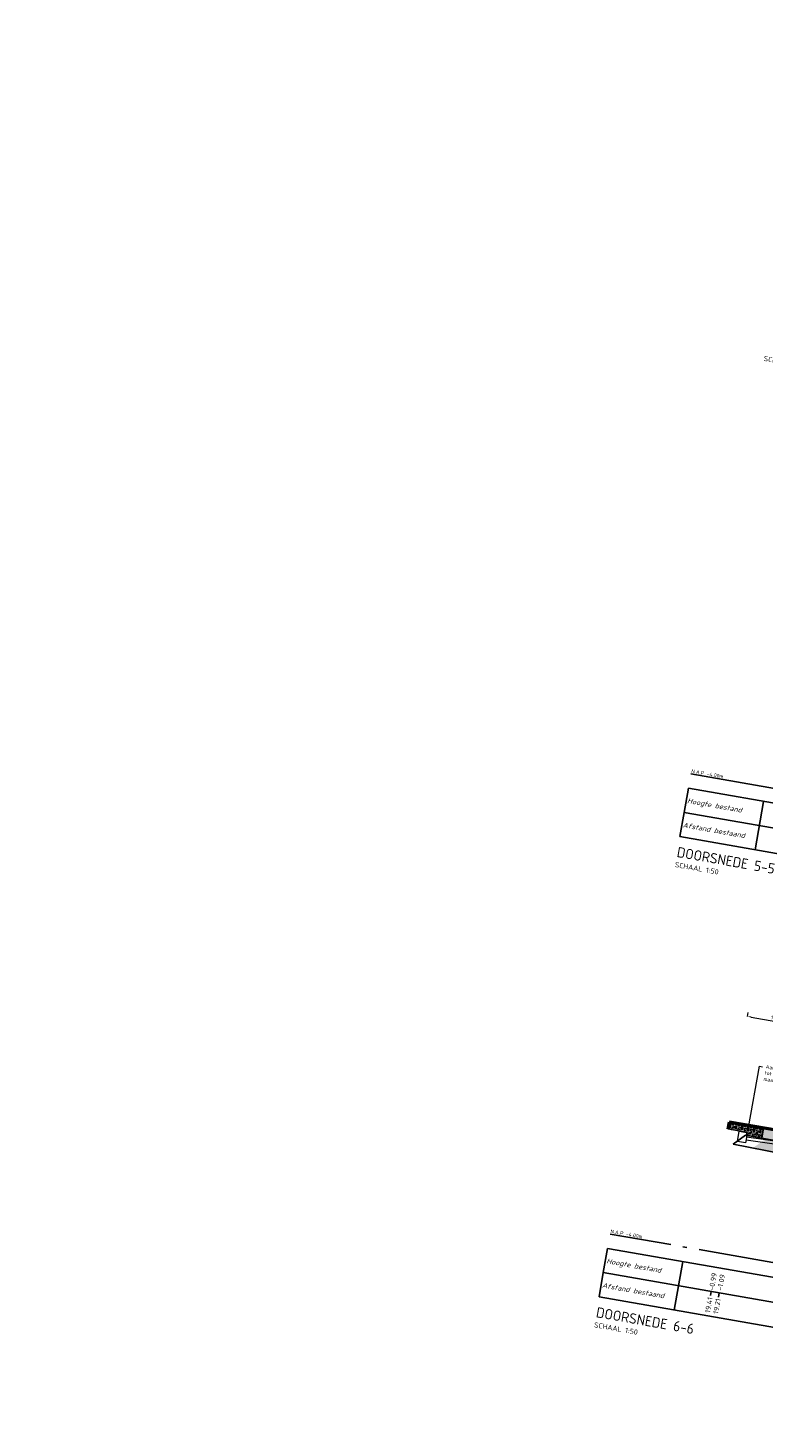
# Model space of a CAD drawing. Header units: metres. Extents: x 2514 to 227642, y 1683 to 852646.
# Tile 393 of 462: x 114333 to 114351, y 426081 to 426115. Entities that reach past the tile are written whole.
import ezdxf
from ezdxf.enums import TextEntityAlignment as Align

# ---------------------------------------------------------------- set-up
doc = ezdxf.new("R2010")
doc.units = ezdxf.units.M
doc.linetypes.add('AL-NAP_LIJN', pattern=[15.25, 12, -1.5, 0.25, -1.5])
doc.linetypes.add('VH-TROTTOIRBAND_180-200', pattern=[20, 10, -2, 2, -2, 2, -2])
doc.layers.get('Defpoints').update_dxf_attribs({"color": 244, "lineweight": 35})
for name, color, linetype, lineweight in [('B-WE-GR-GROENVOORZIENING-GD', 80, 'Continuous', 25), ('B-WE-VH-KANTOPSLUITING_TROTTOIRBAND_180 200-G', 210, 'VH-TROTTOIRBAND_180-200', 18), ('B-WE-VH-VERHARDING_BETONSTRAATSTEEN-GD', 252, 'Continuous', 25), ('N-WE-GR-GROENVOORZIENING-GD', 80, 'Continuous', 50), ('N-WE-GR-GROND-AD-50', 92, 'Continuous', 18), ('N-WE-GW-GROND_GRIND-AD-50', 7, 'Continuous', 18), ('N-WE-VH-KANTOPSLUITING_TROTTOIRBAND-SD', 210, 'Continuous', 25), ('N-WE-VH-M', 7, 'Continuous', 18), ('N-WE-VH-T18', 10, 'Continuous', 18), ('N-WE-VH-VERHARDING_FUNDERING-O', 7, 'Continuous', 18), ('X-XX-AL-NAP-GD', 7, 'AL-NAP_LIJN', 25), ('X-XX-AL-NAP-T18', 10, 'Continuous', 18), ('X-XX-AL-PROFIELBALK-G', 7, 'Continuous', 25), ('X-XX-AL-PROFIELBALK-T25', 7, 'Continuous', 25), ('X-XX-AL-VERWIJZING_DOORSNEDE-T25', 7, 'Continuous', 25), ('X-XX-AL-VERWIJZING_DOORSNEDE-T50', 130, 'Continuous', 50)]:
    doc.layers.add(name, color=color, linetype=linetype, lineweight=lineweight)
doc.layers.add('X-XX-AL-HULPLIJN-G', color=6, linetype='Continuous', lineweight=18, plot=False)
doc.styles.add('NLCS-ISO-M50-T18', font='NLCS-ISO.ttf', dxfattribs={"height": 0.09})
doc.styles.add('NLCS-ISO-M50-T25', font='NLCS-ISO.ttf', dxfattribs={"height": 0.125})
doc.styles.add('NLCS-ISO-M50-T25_CURSIEF', font='NLCS-ISO.ttf', dxfattribs={"oblique": 15, "height": 0.125})
doc.styles.add('NLCS-ISO-M50-T50', font='NLCS-ISO.ttf', dxfattribs={"height": 0.25})
doc.dimstyles.new('NLCS-M50-T18-PIJL_L2_H1', dxfattribs={"dimscale": 0.05, "dimtxt": 2.5, "dimasz": 1.8, "dimexe": 2, "dimexo": 2, "dimgap": 0.7, "dimtad": 1, "dimzin": 0, "dimdsep": 46, "dimtxsty": 'NLCS-ISO-M50-T18', "dimcen": 0, "dimdle": 2, "dimclrd": 256, "dimclre": 256, "dimclrt": 1, "dimadec": 1, "dimazin": 0, "dimtfac": 1, "dimtdec": 3, "dimtofl": 0, "dimtmove": 0, "dimatfit": 3, "dimfxl": 2, "dimfxlon": 1, "dimtfillclr": 256, "dimtolj": 1, "dimtzin": 0, "dimlwd": -1, "dimlwe": -1, "dimarcsym": 0})

# ---------------------------------------------------------------- blocks, each defined once
blk = doc.blocks.new('*D1013')
at = {"layer": 'Defpoints', "color": 0, "transparency": 16777216}
for p in [(114350.56, 426090.915), (114351.892, 426090.681), (114351.892, 426090.681)]:
    blk.add_point(p, dxfattribs=at)
at = {"layer": 'N-WE-VH-M', "transparency": 16777216}
for p, q in [((114350.56, 426090.915), (114350.577, 426091.014)), ((114350.649, 426090.9), (114351.804, 426090.697)), ((114351.892, 426090.681), (114351.875, 426090.583))]:
    blk.add_line(p, q, dxfattribs=at)
for points in [[(114350.651, 426090.914), (114350.646, 426090.885), (114350.56, 426090.915)], [(114351.806, 426090.712), (114351.801, 426090.682), (114351.892, 426090.681)]]:
    blk.add_solid(points, dxfattribs=at)
at = {"layer": 'N-WE-VH-M', "color": 1, "transparency": 16777216, "insert": (114351.24, 426090.877), "char_height": 0.09, "attachment_point": 5, "rotation": 350.05, "style": 'NLCS-ISO-M50-T18'}
blk.add_mtext('\\A1;1.35', dxfattribs=at)
blk = doc.blocks.new('_Dot')
at = {"color": 0, "linetype": 'ByBlock', "lineweight": -2}
blk.add_line((-0.5, 0), (-1, 0), dxfattribs=at)
at = {"color": 0, "linetype": 'ByBlock', "const_width": 0.5}
blk.add_lwpolyline([(-0.25, 0, 1), (0.25, 0, 1)], format="xyb", close=True, dxfattribs=at)

msp = doc.modelspace()

# ---------------------------------------------------------------- hatches: boundary and pattern name
msp.add_hatch(color=8).paths.add_polyline_path([(114351.42, 426087.989), (114351.397, 426087.861), (114350.905, 426087.948), (114350.949, 426088.194), (114351.421, 426088.111)])
at = {"layer": 'N-WE-GR-GROND-AD-50', "ltscale": 0.2}
h = msp.add_hatch(dxfattribs=at)
h.set_pattern_fill('AGR-GROND', color=256, scale=0.03, pattern_type=2)
h.set_pattern_definition([(350.050047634, (0.003884, 0.02216), (0.086831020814, 0.060912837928), [0.075, -0.075]), (350.050047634, (0.00907, 0.05171), (0.086831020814, 0.060912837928), [0.075, -0.075]), (80.050047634, (0.03512, 0.069985), (-0.060912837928, 0.086831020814), [0.075, -0.075]), (80.050047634, (0.064666, 0.0648), (-0.060912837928, 0.086831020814), [0.075, -0.075])])
h.paths.add_polyline_path([(114350.948, 426088.194), (114350.108, 426088.341), (114350.077, 426088.164), (114350.534, 426088.084), (114350.51, 426088.016), (114350.542, 426088.012), (114350.905, 426087.948)])
at = {"layer": 'N-WE-GW-GROND_GRIND-AD-50', "ltscale": 0.1}
h = msp.add_hatch(dxfattribs=at)
h.set_pattern_fill('AVH-FUNDERING_02-SO', color=1, scale=0.2, pattern_type=2)
h.set_pattern_definition([(350.013562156, (0, 0), (0.23165277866, 0.16228675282), [0.025, -0.175]), (80.013562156, (0, 0), (-0.16228675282, 0.23165277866), [0.025, -0.175]), (125.013562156, (0.02462, -0.00434), (-0.196969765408, 0.03468301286), [0.03535534, -0.24748738]), (350.013562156, (0.04413, 0.10646), (0.23165277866, 0.16228675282), [0.025, -0.175]), (35.013562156, (0.05427, 0.09198), (0.03468301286, 0.196969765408), [0.01767766, -0.26516504]), (125.013562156, (0.05427, 0.09198), (-0.196969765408, 0.03468301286), [0.01767766, -0.26516504]), (350.013562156, (0.12666, 0.1427), (0.23165277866, 0.16228675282), [0.03535534, -0.16464466]), (35.013562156, (0.12666, 0.1427), (0.03468301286, 0.196969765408), [0.025, -0.25784272]), (125.013562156, (0.16148, 0.13657), (-0.196969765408, 0.03468301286), [0.025, -0.25784272]), (80.013562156, (0.14409, 0.0254), (-0.16228675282, 0.23165277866), [0.025, -0.175]), (35.013562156, (0.14409, 0.0254), (0.03468301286, 0.196969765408), [0.01767766, -0.26516504]), (125.013562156, (0.15857, 0.03554), (-0.196969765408, 0.03468301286), [0.01767766, -0.26516504]), (350.013562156, (0.0333, 0.0449), (0.23165277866, 0.16228675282), [0.0125, -0.1675]), (350.013562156, (0.1897, 0.06814), (0.23165277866, 0.16228675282), [0.0125, -0.1675]), (80.013562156, (0.13247, 0.1036), (-0.16228675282, 0.23165277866), [0.0125, -0.1675]), (125.013562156, (0.13758, -0.01153), (-0.196969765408, 0.03468301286), [0.01767766, -0.26516504]), (125.013562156, (0.07525, 0.13906), (-0.196969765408, 0.03468301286), [0.01767766, -0.26516504]), (35.013562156, (0.10371, 0.04837), (0.03468301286, 0.196969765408), [0.01767766, -0.26516504]), (80.013562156, (0.07204, 0.0127), (-0.16228675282, 0.23165277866), [0.003125, -0.196875]), (80.013562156, (0.0959, 0.09417), (-0.16228675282, 0.23165277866), [0.003125, -0.196875]), (80.013562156, (0.1942, 0.11177), (-0.16228675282, 0.23165277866), [0.003125, -0.196875]), (80.013562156, (0.17885, 0.00658), (-0.16228675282, 0.23165277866), [0.003125, -0.196875])])
edge = h.paths.add_edge_path()
edge.add_arc((114336.82, 425950.127), 149.551, 78.89937, 81.19785, ccw=False)
edge.add_line((114365.614, 426096.88), (114365.562, 426096.584))
edge.add_line((114365.562, 426096.584), (114365.559, 426096.584))
edge.add_arc((99024.874, 338678.941), 88753.484, 80.04666692, 80.05053573)
edge.add_line((114359.656, 426097.62), (114359.653, 426097.621))
edge.add_line((114359.653, 426097.621), (114359.705, 426097.916))
h = msp.add_hatch(dxfattribs=at)
h.set_pattern_fill('AGW-GROND_GRIND-SO', color=1, scale=0.05, pattern_type=2)
h.set_pattern_definition([(350.01356216, (0.20564, 0.01456), (0.57913194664, 0.40571688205), [0.025, -0.15, 0.025, -0.3]), (350.01356216, (0.4562, -0.00417), (0.57913194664, 0.40571688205), [0.025, -0.475]), (350.01356216, (0.19403, 0.09276), (0.57913194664, 0.40571688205), [0.05, -0.45]), (350.01356216, (0.3461, 0.09137), (0.57913194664, 0.40571688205), [0.025, -0.475]), (350.01356216, (0.12883, 0.155), (0.57913194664, 0.40571688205), [0.025, -0.475]), (350.01356216, (0.33447, 0.16957), (0.57913194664, 0.40571688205), [0.05, -0.45]), (350.01356216, (0.16646, 0.22454), (0.57913194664, 0.40571688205), [0.05, -0.175, 0.025, -0.25]), (350.01356216, (0.17513, 0.2738), (0.57913194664, 0.40571688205), [0.05, -0.275, 0.05, -0.125]), (350.01356216, (0.3272, 0.2724), (0.57913194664, 0.40571688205), [0.025, -0.475]), (350.01356216, (0.3402, 0.34625), (0.57913194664, 0.40571688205), [0.025, -0.475]), (350.01356216, (0.0737, 0.41856), (0.57913194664, 0.40571688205), [0.025, -0.475]), (350.01356216, (0.20114, 0.4215), (0.57913194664, 0.40571688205), [0.025, -0.175, 0.05, -0.25]), (80.01356216, (0.0709, 0.11444), (-0.40571688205, 0.57913194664), [0.025, -0.225, 0.025, -0.225]), (80.01356216, (0.10855, 0.18396), (-0.40571688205, 0.57913194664), [0.025, -0.475]), (80.01356216, (0.18086, 0.45046), (-0.40571688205, 0.57913194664), [0.025, -0.475]), (80.01356216, (0.17513, 0.2738), (-0.40571688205, 0.57913194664), [0.05, -0.45]), (80.01356216, (0.16073, 0.04785), (-0.40571688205, 0.57913194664), [0.025, -0.475]), (80.01356216, (0.2547, 0.43746), (-0.40571688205, 0.57913194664), [0.025, -0.475]), (80.01356216, (0.25333, 0.2854), (-0.40571688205, 0.57913194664), [0.025, -0.475]), (80.01356216, (0.3012, 0.12466), (-0.40571688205, 0.57913194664), [0.025, -0.475]), (80.01356216, (0.37783, 0.4158), (-0.40571688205, 0.57913194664), [0.025, -0.475]), (80.01356216, (0.38077, 0.28834), (-0.40571688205, 0.57913194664), [0.025, -0.475]), (80.01356216, (0.38805, 0.1855), (-0.40571688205, 0.57913194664), [0.05, -0.45]), (80.01356216, (0.39967, 0.1073), (-0.40571688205, 0.57913194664), [0.025, -0.475]), (80.01356216, (0.44163, 0.20147), (-0.40571688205, 0.57913194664), [0.025, -0.475]), (80.01356216, (0.41856, -0.0737), (-0.40571688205, 0.57913194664), [0.025, -0.3, 0.05, -0.125]), (35.01356216, (0.05202, 0.29545), (0.08670753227, 0.49242441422), [0.03535, -0.176775, 0.03535, -0.247485, 0.03535, -0.17679678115]), (35.01356216, (0.16507, 0.07247), (0.08670753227, 0.49242441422), [0.03535, -0.247485, 0.03535, -0.0707, 0.03535, -0.28287178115]), (35.01356216, (0.04196, 0.09415), (0.0867075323, 0.49242441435), [0.035355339, -0.4596195, 0.0707105, -0.141421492]), (35.01356216, (0.20703, 0.16662), (0.0867075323, 0.49242441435), [0.035355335, -0.14142135, 0.035355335, -0.49497476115]), (35.01356216, (0.22437, 0.2651), (0.0867075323, 0.49242441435), [0.035355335, -0.67175144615]), (35.01356216, (0.3055, 0.14928), (0.0867075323, 0.49242441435), [0.035355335, -0.67175144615]), (35.01356216, (0.41267, 0.18118), (0.0867075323, 0.49242441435), [0.035355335, -0.67175144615]), (35.01356216, (0.29545, -0.05202), (0.0867075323, 0.49242441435), [0.035355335, -0.67175144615]), (125.01356216, (0.17235, -0.03035), (-0.49242441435, 0.0867075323), [0.035355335, -0.67175144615]), (125.01356216, (0.4229, -0.04908), (-0.49242441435, 0.0867075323), [0.0353553, -0.49497475, 0.0353553, -0.14142143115]), (125.01356216, (0.3272, 0.2724), (-0.49242441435, 0.0867075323), [0.035355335, -0.67175144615]), (125.01356216, (0.20114, 0.4215), (-0.49242441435, 0.0867075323), [0.035355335, -0.67175144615]), (125.01356216, (0.4562, -0.00417), (-0.49242441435, 0.0867075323), [0.035355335, -0.67175144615]), (125.01356216, (0.26355, 0.05513), (-0.49242441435, 0.0867075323), [0.035355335, -0.67175144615]), (125.01356216, (0.25767, 0.31), (-0.49242441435, 0.0867075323), [0.035355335, -0.67175144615]), (125.01356216, (0.4952, 0.21742), (-0.49242441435, 0.0867075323), [0.035355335, -0.67175144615]), (125.01356216, (0.404, 0.13194), (-0.49242441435, 0.0867075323), [0.035355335, -0.67175144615]), (125.01356216, (0.236, 0.1869), (-0.49242441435, 0.0867075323), [0.035355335, -0.67175144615]), (125.01356216, (0.12883, 0.155), (-0.49242441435, 0.0867075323), [0.035355, -0.35355339, 0.035355, -0.28284339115]), (125.01356216, (0.44596, 0.2261), (-0.49242441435, 0.0867075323), [0.0353553, -0.0707106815, 0.0353553, -0.5656855]), (16.578613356, (0.32441, -0.03174), (0.49242441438, -0.0867075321), [0.0559, -0.2795, 0.0559, -0.7267339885]), (16.578613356, (0.4692, 0.0697), (0.49242441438, -0.0867075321), [0.0559, -0.5031, 0.0559, -0.503133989]), (16.578613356, (0.4808, -0.0085), (0.49242441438, -0.0867075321), [0.055901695, -1.06213229]), (16.578613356, (0.11288, 0.20858), (0.49242441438, -0.0867075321), [0.055901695, -1.06213229]), (16.578613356, (0.1838, 0.32302), (0.49242441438, -0.0867075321), [0.055901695, -1.06213229]), (16.578613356, (0.09848, -0.01734), (0.49242441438, -0.0867075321), [0.055901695, -1.06213229]), (53.448510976, (0.3069, 0.30134), (0.08670753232, 0.49242441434), [0.055901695, -1.06213229]), (53.448510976, (0.23026, 0.01022), (0.08670753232, 0.49242441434), [0.055901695, -1.06213229]), (53.448510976, (0.4359, 0.02478), (0.08670753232, 0.49242441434), [0.055901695, -1.06213229]), (53.448510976, (0.08098, 0.31574), (0.08670753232, 0.49242441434), [0.055901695, -1.06213229]), (143.448510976, (0.34609, 0.09137), (-0.49242441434, 0.08670753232), [0.055901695, -1.06213229]), (143.448510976, (0.20564, 0.01456), (-0.49242441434, 0.08670753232), [0.055901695, -1.06213229]), (143.448510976, (0.07525, 0.13906), (-0.49242441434, 0.08670753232), [0.055901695, -1.06213229])])
h.paths.add_polyline_path([(114353.313, 426087.19), (114353.365, 426087.486), (114351.401, 426087.881), (114351.398, 426087.861), (114351.25, 426087.887), (114351.004, 426087.93), (114350.699, 426087.716)])
h.paths.add_polyline_path([(114366.856, 426084.814), (114366.907, 426085.11), (114362.056, 426086.113), (114357.3, 426086.795), (114357.248, 426086.5), (114362.004, 426085.818)])
h.paths.add_polyline_path([(114384.387, 426082.044), (114384.335, 426081.748), (114389.744, 426080.972), (114389.533, 426081.273), (114389.287, 426081.316), (114389.139, 426081.342), (114389.142, 426081.362)])
h.paths.add_polyline_path([(114380.399, 426082.438), (114380.451, 426082.734), (114375.648, 426083.729), (114370.843, 426084.419), (114370.792, 426084.124), (114375.597, 426083.433)])

# ---------------------------------------------------------------- linework, layer by layer
at = {"layer": 'B-WE-GR-GROENVOORZIENING-GD', "color": 251, "lineweight": 5, "ltscale": 0.2, "flags": 128}
msp.add_lwpolyline([(114350.357, 426088.115), (114350.077, 426088.164)], dxfattribs=at)
at = {"layer": 'B-WE-VH-KANTOPSLUITING_TROTTOIRBAND_180 200-G', "color": 251, "lineweight": 5, "flags": 128}
msp.add_lwpolyline([(114350.533, 426087.962), (114350.51, 426087.834), (114350.313, 426087.869), (114350.357, 426088.115), (114350.534, 426088.084)], close=True, dxfattribs=at)
at = {"layer": 'B-WE-VH-VERHARDING_BETONSTRAATSTEEN-GD', "color": 251, "lineweight": 5, "ltscale": 0.2, "flags": 128}
msp.add_lwpolyline([(114350.525, 426087.903), (114353.586, 426087.467), (114356.624, 426086.853), (114361.009, 426086.084)], dxfattribs=at)
msp.add_lwpolyline([(114350.536, 426087.982), (114353.6, 426087.546), (114356.634, 426086.933, 0.200242), (114356.929, 426086.881), (114361.023, 426086.163)], format="xyb", dxfattribs=at)
at = {"layer": 'N-WE-GR-GROENVOORZIENING-GD', "color": 1, "ltscale": 0.2, "flags": 128}
for points in [[(114350.108, 426088.341), (114350.077, 426088.164)], [(114351.293, 426088.133), (114350.108, 426088.341)]]:
    msp.add_lwpolyline(points, dxfattribs=at)
at = {"layer": 'N-WE-VH-KANTOPSLUITING_TROTTOIRBAND-SD', "color": 1, "flags": 128}
msp.add_lwpolyline([(114351.42, 426087.989), (114351.397, 426087.861), (114350.905, 426087.948), (114350.949, 426088.194), (114351.421, 426088.111)], close=True, dxfattribs=at)
at = {"layer": 'N-WE-VH-M'}
for p, q in [((114350.585, 426088.208), (114350.847, 426089.702)), ((114350.847, 426089.702), (114350.924, 426089.688))]:
    msp.add_line(p, q, dxfattribs=at)
at = {"layer": 'N-WE-VH-VERHARDING_FUNDERING-O', "color": 1, "lineweight": 5, "ltscale": 0.2, "flags": 128}
msp.add_lwpolyline([(114384.331, 426081.749), (114389.744, 426080.972), (114389.533, 426081.273), (114389.139, 426081.342), (114389.142, 426081.362), (114384.387, 426082.044, 0.005081), (114380.451, 426082.734), (114375.648, 426083.729), (114370.843, 426084.419, 0.00508), (114366.907, 426085.11), (114362.056, 426086.113), (114357.3, 426086.795, 0.005076), (114353.365, 426087.486), (114351.401, 426087.881), (114351.398, 426087.861), (114350.511, 426088.017), (114350.206, 426087.803), (114353.318, 426087.189, -0.000033), (114357.244, 426086.5), (114362.004, 426085.818), (114366.86, 426084.813, -0.000034), (114370.787, 426084.124), (114375.597, 426083.433), (114380.403, 426082.437, 0)], format="xyb", dxfattribs=at)
at = {"layer": 'X-XX-AL-HULPLIJN-G', "color": 1, "ltscale": 0.2, "flags": 128}
msp.add_lwpolyline([(114389.287, 426081.316), (114389.533, 426081.273), (114389.744, 426080.972), (114384.331, 426081.749, 0.000045), (114380.403, 426082.437), (114375.597, 426083.433), (114370.787, 426084.124, 0.000034), (114366.86, 426084.813), (114362.004, 426085.818), (114357.244, 426086.5, 0.000033), (114353.318, 426087.189), (114350.206, 426087.803), (114350.511, 426088.017), (114351.25, 426087.887)], format="xyb", dxfattribs=at)
at = {"layer": 'X-XX-AL-NAP-GD', "ltscale": 0.2, "flags": 128}
for points in [[(114349.177, 426096.829), (114410.248, 426086.116)], [(114394.487, 426077.317), (114347.209, 426085.611)]]:
    msp.add_lwpolyline(points, dxfattribs=at)
at = {"layer": 'X-XX-AL-PROFIELBALK-G'}
for p, q in [((114349.116, 426096.478), (114349.012, 426095.888)), ((114350.741, 426094.975), (114350.948, 426096.157)), ((114349.012, 426095.888), (114348.909, 426095.297)), ((114347.148, 426085.261), (114347.044, 426084.67)), ((114348.773, 426083.757), (114348.98, 426084.939)), ((114347.044, 426084.67), (114346.941, 426084.079)), ((114349.654, 426084.11), (114349.671, 426084.209)), ((114349.851, 426084.076), (114349.868, 426084.174))]:
    msp.add_line(p, q, dxfattribs=at)
at = {"layer": 'X-XX-AL-PROFIELBALK-G', "ltscale": 0.05}
for p, q in [((114349.116, 426096.478), (114410.803, 426085.657)), ((114349.012, 426095.888), (114410.7, 426085.066)), ((114348.909, 426095.297), (114410.596, 426084.475)), ((114347.148, 426085.261), (114394.426, 426076.967)), ((114347.044, 426084.67), (114394.322, 426076.376)), ((114346.941, 426084.079), (114394.219, 426075.785))]:
    msp.add_line(p, q, dxfattribs=at)

# ---------------------------------------------------------------- block references
at = {"layer": 'N-WE-VH-M', "xscale": 0.04999999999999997, "yscale": 0.04999999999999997, "zscale": 0.04999999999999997, "rotation": 260.0500476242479}
msp.add_blockref('_Dot', (114350.587, 426088.22), dxfattribs=at)

# ---------------------------------------------------------------- texts
at = {"layer": 'N-WE-VH-T18', "ltscale": 0.2, "insert": (114351.01, 426089.736), "char_height": 0.09, "width": 0.98293, "attachment_point": 1, "rotation": 350.05, "style": 'NLCS-ISO-M50-T18'}
msp.add_mtext('Aanvullen grond tot bestaand maaiveld', dxfattribs=at)
at = {"layer": 'X-XX-AL-NAP-T18', "ltscale": 0.2, "style": 'NLCS-ISO-M50-T18'}
for p in [(114349.182, 426096.854), (114347.214, 426085.636)]:
    msp.add_text('N.A.P -4,00m', height=0.09, rotation=350.05, dxfattribs=at).set_placement(p)
at = {"layer": 'X-XX-AL-PROFIELBALK-T25', "style": 'NLCS-ISO-M50-T25_CURSIEF', "oblique": 15}
for s, p in [('Hoogte bestand', (114349.758, 426096.061)), ('Afstand bestaand', (114349.741, 426095.455)), ('Hoogte bestand', (114347.79, 426084.843)), ('Afstand bestaand', (114347.773, 426084.237))]:
    msp.add_text(s, height=0.125, rotation=350.05, dxfattribs=at).set_placement(p, align=Align.MIDDLE_CENTER)
at = {"layer": 'X-XX-AL-PROFIELBALK-T25', "style": 'NLCS-ISO-M50-T25'}
for s, p in [('-0.99', (114349.751, 426084.664)), ('-1.09', (114349.948, 426084.629)), ('19.41', (114349.648, 426084.073)), ('19.21', (114349.845, 426084.038))]:
    msp.add_text(s, height=0.125, rotation=80.05, dxfattribs=at).set_placement(p, align=Align.MIDDLE_RIGHT)
at = {"layer": 'X-XX-AL-VERWIJZING_DOORSNEDE-T25', "style": 'NLCS-ISO-M50-T25'}
for p in [(114350.943, 426106.896), (114348.779, 426094.558), (114346.811, 426083.34)]:
    msp.add_text('SCHAAL 1:50', height=0.125, rotation=350.05, dxfattribs=at).set_placement(p)
at = {"layer": 'X-XX-AL-VERWIJZING_DOORSNEDE-T50', "style": 'NLCS-ISO-M50-T50'}
for s, p in [('DOORSNEDE 5-5', (114348.822, 426094.804)), ('DOORSNEDE 6-6', (114346.854, 426083.586))]:
    msp.add_text(s, height=0.25, rotation=350.05, dxfattribs=at).set_placement(p)

# ---------------------------------------------------------------- dimensions: what is measured, and where the dimension line sits
at = {"layer": 'N-WE-VH-M'}
dim = msp.add_linear_dim(base=(114351.892, 426090.681), p1=(114350.56, 426090.915), p2=(114351.892, 426090.681), angle=350.05, dimstyle='NLCS-M50-T18-PIJL_L2_H1', override={"dimclrt": 1}, dxfattribs=at)
dim.commit()
dim.dimension.update_dxf_attribs({"geometry": '*D1013', "text_midpoint": (114351.24, 426090.877)})

doc.saveas('drawing.dxf')
